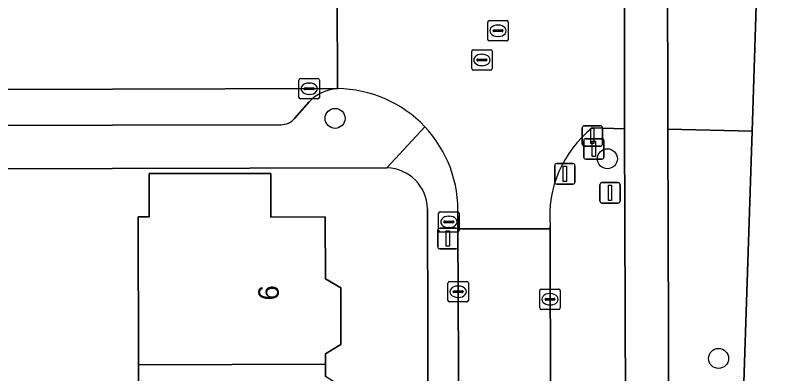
# Model space of a CAD drawing. Extents: x 160455 to 162082, y 388339 to 389736.
# Drawn here: x 160995.25 to 161032.93, y 388441.66 to 388459.2 of the extents above; entities that cross this region are included whole.
import ezdxf

# ---------------------------------------------------------------- set-up
doc = ezdxf.new("R2010")
doc.units = 0
for name, color, linetype in [('IMGEO_Afsluitpaal', 7, 'Continuous'), ('IMGEO_Berm_groen', 7, 'Continuous'), ('IMGEO_Boom', 7, 'Continuous'), ('IMGEO_Brandkraan', 7, 'Continuous'), ('IMGEO_Erf', 7, 'Continuous'), ('IMGEO_Fietspad_gesloten', 7, 'Continuous'), ('IMGEO_Kolk', 7, 'Continuous'), ('IMGEO_Lichtmast', 7, 'Continuous'), ('IMGEO_Muur', 7, 'Continuous'), ('IMGEO_Pand', 7, 'Continuous'), ('IMGEO_Pand_nummerreeks', 7, 'Continuous'), ('IMGEO_Parkeervlak_open', 7, 'Continuous'), ('IMGEO_Rijbaan_lokaal_gesloten', 7, 'Continuous'), ('IMGEO_Rijbaan_lokaal_open', 7, 'Continuous'), ('IMGEO_Rioolput', 7, 'Continuous'), ('IMGEO_Verkeersbordpaal', 7, 'Continuous'), ('IMGEO_Voetpad_open', 7, 'Continuous')]:
    doc.layers.add(name, color=color, linetype=linetype)

msp = doc.modelspace()

# ---------------------------------------------------------------- linework, layer by layer
at = {"layer": 'IMGEO_Afsluitpaal'}
for p, q in [((161022.984, 388452.9), (161022.984, 388453.7)), ((161022.984, 388453.7), (161022.984, 388452.9)), ((161023.084, 388453.8), (161023.874, 388453.8)), ((161023.874, 388453.8), (161023.084, 388453.8)), ((161023.974, 388453.7), (161023.974, 388452.9)), ((161023.974, 388452.9), (161023.974, 388453.7)), ((161023.874, 388452.8), (161023.084, 388452.8)), ((161023.084, 388452.8), (161023.874, 388452.8)), ((161021.738, 388451.944), (161022.528, 388451.944)), ((161022.528, 388451.944), (161021.738, 388451.944)), ((161021.638, 388451.044), (161021.638, 388451.844)), ((161021.638, 388451.844), (161021.638, 388451.044)), ((161022.628, 388451.844), (161022.628, 388451.044)), ((161022.628, 388451.044), (161022.628, 388451.844)), ((161022.528, 388450.944), (161021.738, 388450.944)), ((161021.738, 388450.944), (161022.528, 388450.944))]:
    msp.add_line(p, q, dxfattribs=at)
for points in [[(161023.404, 388453.675), (161023.554, 388453.675), (161023.554, 388452.925), (161023.404, 388452.925), (161023.404, 388453.675)], [(161022.058, 388451.819), (161022.208, 388451.819), (161022.208, 388451.069), (161022.058, 388451.069), (161022.058, 388451.819)]]:
    msp.add_lwpolyline(points, dxfattribs=at)
for centre, start, end in [((161023.084, 388453.7), 90, 180), ((161023.084, 388453.7), 90, 180), ((161023.874, 388453.7), 0, 90), ((161023.874, 388453.7), 360, 90), ((161023.084, 388452.9), 180, 270), ((161023.084, 388452.9), 180, 270), ((161023.874, 388452.9), 270, 0), ((161023.874, 388452.9), 270, 0), ((161021.738, 388451.844), 90, 180), ((161021.738, 388451.844), 90, 180), ((161022.528, 388451.844), 0, 90), ((161022.528, 388451.844), 360, 90), ((161021.738, 388451.044), 180, 270), ((161021.738, 388451.044), 180, 270), ((161022.528, 388451.044), 270, 0), ((161022.528, 388451.044), 270, 0)]:
    msp.add_arc(centre, 0.1, start, end, dxfattribs=at)
at = {"layer": 'IMGEO_Berm_groen'}
for points in [[(161025.055, 388453.649), (161023.475, 388453.691)], [(161025.21, 388408.793), (161025.055, 388453.649)], [(161031.295, 388453.541), (161027.174, 388453.634), (161027.312, 388408.799)], [(161028.334, 388363.151), (161028.523, 388369.747), (161028.905, 388381.025), (161029.193, 388390.038), (161031.295, 388453.541)], [(161021.41, 388448.904), (161021.41, 388448.751), (161021.508, 388396.001), (161022.998, 388396.002), (161022.989, 388385.537), (161023.089, 388385.537), (161023.534, 388385.537)]]:
    msp.add_lwpolyline(points, dxfattribs=at)
msp.add_arc((161026.928, 388449.362), 5.537, 128.5824, 184.7491, dxfattribs=at)
at = {"layer": 'IMGEO_Boom'}
for centre in [(161010.892, 388454.161), (161024.213, 388452.184), (161029.652, 388442.405)]:
    msp.add_circle(centre, 0.489, dxfattribs=at)
at = {"layer": 'IMGEO_Brandkraan'}
for p, q in [((161015.958, 388448.666), (161015.958, 388449.518)), ((161016.033, 388449.592), (161016.885, 388449.592)), ((161016.446, 388449.372), (161016.471, 388449.372)), ((161016.959, 388449.518), (161016.959, 388448.666)), ((161016.217, 388449.086), (161016.217, 388449.098)), ((161016.655, 388449.049), (161016.257, 388449.049)), ((161016.26, 388449.135), (161016.658, 388449.135)), ((161016.701, 388449.098), (161016.701, 388449.086)), ((161016.885, 388448.592), (161016.033, 388448.592)), ((161016.469, 388448.812), (161016.444, 388448.812))]:
    msp.add_line(p, q, dxfattribs=at)
for points in [[(161015.958, 388448.666), (161015.958, 388449.518)], [(161016.033, 388449.592), (161016.885, 388449.592)], [(161016.959, 388449.518), (161016.959, 388448.666)], [(161016.885, 388448.592), (161016.033, 388448.592)]]:
    msp.add_lwpolyline(points, dxfattribs=at)
for centre, radius, start, end in [((161016.035, 388449.516), 0.0765, 91.552, 178.448), ((161016.035, 388449.516), 0.0765, 91.552, 178.448), ((161016.883, 388449.516), 0.0765, 1.552, 88.448), ((161016.883, 388449.516), 0.0765, 1.552, 88.448), ((161016.257, 388449.095), 0.0403, 85.8775, 175.7526), ((161016.254, 388449.085), 0.0366, 178.938, 274.7102), ((161016.658, 388449.092), 0.043, 264.8664, 352.4533), ((161016.662, 388449.097), 0.0386, 1.7309, 96.639), ((161016.035, 388448.668), 0.0765, 181.552, 268.448), ((161016.035, 388448.668), 0.0765, 181.552, 268.448), ((161016.883, 388448.668), 0.0765, 271.552, 358.448), ((161016.883, 388448.668), 0.0765, 271.552, 358.448)]:
    msp.add_arc(centre, radius, start, end, dxfattribs=at)
for centre, major_axis, ratio, start_param, end_param in [((161016.445, 388449.092), (-0.387, 0.002), 0.722429, 4.712389, 7.853982), ((161016.47, 388449.092), (-0.39, 0.002), 0.717154, 1.570796, 4.712389)]:
    msp.add_ellipse(centre, major_axis=major_axis, ratio=ratio, start_param=start_param, end_param=end_param, dxfattribs=at)
at = {"layer": 'IMGEO_Erf'}
for points in [[(161013.43, 388451.734), (161000, 388451.701), (160988.705, 388451.673), (160892.347, 388451.433)], [(161001.281, 388438.044), (161001.27, 388442.093), (161001.251, 388449.334), (161001.801, 388449.336), (161001.796, 388451.456), (161007.744, 388451.458), (161007.749, 388449.329), (161010.408, 388449.335), (161010.416, 388446.296), (161011.167, 388445.858), (161011.174, 388443.088), (161010.425, 388442.636), (161010.426, 388442.118), (161010.428, 388441.516)], [(160892.553, 388390.467), (160985.556, 388390.695), (161000.936, 388390.733), (161010.95, 388390.757), (161015.566, 388395.957), (161015.408, 388449.738)]]:
    msp.add_lwpolyline(points, dxfattribs=at)
msp.add_arc((161013.384, 388449.71), 2.024, 0.7801, 88.7009, dxfattribs=at)
at = {"layer": 'IMGEO_Fietspad_gesloten'}
for points in [[(161024.585, 388652.068), (161024.689, 388629.73), (161024.704, 388621.181), (161024.714, 388616.416), (161024.95, 388506.373), (161024.943, 388504.232), (161024.953, 388500), (161025.043, 388462.172), (161025.055, 388453.649), (161025.21, 388408.793)], [(161027.174, 388453.634), (161027.148, 388462.179), (161027.033, 388500), (161027.02, 388504.221), (161027, 388522.563), (161027, 388522.588), (161026.975, 388527.496), (161026.785, 388616.408), (161026.775, 388621.128), (161026.768, 388629.75), (161026.737, 388652.186)], [(161027.312, 388408.799), (161027.174, 388453.634)]]:
    msp.add_lwpolyline(points, dxfattribs=at)
at = {"layer": 'IMGEO_Kolk'}
for p, q in [((161009.199, 388456.113), (161010.051, 388456.113)), ((161009.124, 388455.187), (161009.124, 388456.039)), ((161009.612, 388455.893), (161009.637, 388455.893)), ((161010.125, 388456.039), (161010.125, 388455.187)), ((161009.383, 388455.607), (161009.383, 388455.619)), ((161009.821, 388455.57), (161009.423, 388455.57)), ((161009.426, 388455.656), (161009.824, 388455.656)), ((161009.635, 388455.333), (161009.61, 388455.333)), ((161009.867, 388455.619), (161009.867, 388455.607)), ((161010.051, 388455.113), (161009.199, 388455.113)), ((161016.412, 388445.247), (161016.412, 388446.099)), ((161016.487, 388446.173), (161017.339, 388446.173)), ((161016.9, 388445.953), (161016.925, 388445.953)), ((161017.413, 388446.099), (161017.413, 388445.247)), ((161016.671, 388445.667), (161016.671, 388445.679)), ((161017.109, 388445.63), (161016.711, 388445.63)), ((161016.714, 388445.716), (161017.112, 388445.716)), ((161017.155, 388445.679), (161017.155, 388445.667)), ((161020.908, 388444.876), (161020.908, 388445.728)), ((161020.983, 388445.802), (161021.835, 388445.802)), ((161021.396, 388445.582), (161021.421, 388445.582)), ((161021.909, 388445.728), (161021.909, 388444.876)), ((161017.339, 388445.173), (161016.487, 388445.173)), ((161016.923, 388445.393), (161016.898, 388445.393)), ((161021.167, 388445.296), (161021.167, 388445.308)), ((161021.605, 388445.259), (161021.207, 388445.259)), ((161021.21, 388445.345), (161021.608, 388445.345)), ((161021.651, 388445.308), (161021.651, 388445.296)), ((161021.835, 388444.802), (161020.983, 388444.802)), ((161021.419, 388445.022), (161021.394, 388445.022))]:
    msp.add_line(p, q, dxfattribs=at)
for points in [[(161009.199, 388456.113), (161010.051, 388456.113)], [(161009.124, 388455.187), (161009.124, 388456.039)], [(161010.125, 388456.039), (161010.125, 388455.187)], [(161010.051, 388455.113), (161009.199, 388455.113)], [(161016.412, 388445.247), (161016.412, 388446.099)], [(161016.487, 388446.173), (161017.339, 388446.173)], [(161017.413, 388446.099), (161017.413, 388445.247)], [(161020.908, 388444.876), (161020.908, 388445.728)], [(161020.983, 388445.802), (161021.835, 388445.802)], [(161021.909, 388445.728), (161021.909, 388444.876)], [(161017.339, 388445.173), (161016.487, 388445.173)], [(161021.835, 388444.802), (161020.983, 388444.802)]]:
    msp.add_lwpolyline(points, dxfattribs=at)
for centre, radius, start, end in [((161009.201, 388456.037), 0.0765, 91.552, 178.448), ((161009.201, 388456.037), 0.0765, 91.552, 178.448), ((161010.049, 388456.037), 0.0765, 1.552, 88.448), ((161010.049, 388456.037), 0.0765, 1.552, 88.448), ((161009.423, 388455.616), 0.0403, 85.8775, 175.7526), ((161009.42, 388455.606), 0.0366, 178.938, 274.7102), ((161009.824, 388455.613), 0.043, 264.8664, 352.4533), ((161009.828, 388455.618), 0.0386, 1.7309, 96.639), ((161009.201, 388455.189), 0.0765, 181.552, 268.448), ((161009.201, 388455.189), 0.0765, 181.552, 268.448), ((161010.049, 388455.189), 0.0765, 271.552, 358.448), ((161010.049, 388455.189), 0.0765, 271.552, 358.448), ((161016.489, 388446.097), 0.0765, 91.552, 178.448), ((161016.489, 388446.097), 0.0765, 91.552, 178.448), ((161017.337, 388446.097), 0.0765, 1.552, 88.448), ((161017.337, 388446.097), 0.0765, 1.552, 88.448), ((161016.711, 388445.676), 0.0403, 85.8775, 175.7526), ((161016.708, 388445.666), 0.0366, 178.938, 274.7102), ((161017.112, 388445.673), 0.043, 264.8664, 352.4533), ((161017.116, 388445.678), 0.0386, 1.7309, 96.639), ((161020.985, 388445.726), 0.0765, 91.552, 178.448), ((161020.985, 388445.726), 0.0765, 91.552, 178.448), ((161021.833, 388445.726), 0.0765, 1.552, 88.448), ((161021.833, 388445.726), 0.0765, 1.552, 88.448), ((161016.489, 388445.249), 0.0765, 181.552, 268.448), ((161016.489, 388445.249), 0.0765, 181.552, 268.448), ((161017.337, 388445.249), 0.0765, 271.552, 358.448), ((161017.337, 388445.249), 0.0765, 271.552, 358.448), ((161021.207, 388445.305), 0.0403, 85.8775, 175.7526), ((161021.204, 388445.295), 0.0366, 178.938, 274.7102), ((161021.608, 388445.302), 0.043, 264.8664, 352.4533), ((161021.612, 388445.307), 0.0386, 1.7309, 96.639), ((161020.985, 388444.878), 0.0765, 181.552, 268.448), ((161020.985, 388444.878), 0.0765, 181.552, 268.448), ((161021.833, 388444.878), 0.0765, 271.552, 358.448), ((161021.833, 388444.878), 0.0765, 271.552, 358.448)]:
    msp.add_arc(centre, radius, start, end, dxfattribs=at)
for centre, major_axis, ratio, start_param, end_param in [((161009.611, 388455.613), (-0.387, 0.002), 0.722429, 4.712389, 7.853982), ((161009.636, 388455.613), (-0.39, 0.002), 0.717154, 1.570796, 4.712389), ((161016.899, 388445.673), (-0.387, 0.002), 0.722429, 4.712389, 7.853982), ((161016.924, 388445.673), (-0.39, 0.002), 0.717154, 1.570796, 4.712389), ((161021.395, 388445.302), (-0.387, 0.002), 0.722429, 4.712389, 7.853982), ((161021.42, 388445.302), (-0.39, 0.002), 0.717154, 1.570796, 4.712389)]:
    msp.add_ellipse(centre, major_axis=major_axis, ratio=ratio, start_param=start_param, end_param=end_param, dxfattribs=at)
at = {"layer": 'IMGEO_Lichtmast'}
for p, q in [((161015.914, 388447.879), (161015.914, 388448.679)), ((161015.914, 388448.679), (161015.914, 388447.879)), ((161016.014, 388448.779), (161016.804, 388448.779)), ((161016.804, 388448.779), (161016.014, 388448.779)), ((161016.904, 388448.679), (161016.904, 388447.879)), ((161016.904, 388447.879), (161016.904, 388448.679)), ((161016.804, 388447.779), (161016.014, 388447.779)), ((161016.014, 388447.779), (161016.804, 388447.779))]:
    msp.add_line(p, q, dxfattribs=at)
msp.add_lwpolyline([(161016.334, 388448.654), (161016.484, 388448.654), (161016.484, 388447.904), (161016.334, 388447.904), (161016.334, 388448.654)], dxfattribs=at)
for centre, start, end in [((161016.014, 388448.679), 90, 180), ((161016.014, 388448.679), 90, 180), ((161016.804, 388448.679), 0, 90), ((161016.804, 388448.679), 360, 90), ((161016.014, 388447.879), 180, 270), ((161016.014, 388447.879), 180, 270), ((161016.804, 388447.879), 270, 0), ((161016.804, 388447.879), 270, 0)]:
    msp.add_arc(centre, 0.1, start, end, dxfattribs=at)
at = {"layer": 'IMGEO_Muur'}
msp.add_lwpolyline([(161000, 388451.701), (160988.705, 388451.673)], dxfattribs=at)
at = {"layer": 'IMGEO_Pand'}
for points in [[(161001.27, 388442.093), (161010.426, 388442.118), (161010.425, 388442.636), (161011.174, 388443.088), (161011.167, 388445.858), (161010.416, 388446.296), (161010.408, 388449.335), (161007.749, 388449.329), (161007.744, 388451.458), (161001.796, 388451.456), (161001.801, 388449.336), (161001.251, 388449.334)], [(160997.978, 388431.687), (161000, 388431.693), (161008.368, 388431.715), (161008.358, 388434.831), (161010.445, 388434.86), (161010.437, 388437.836), (161011.187, 388438.288), (161011.18, 388441.048), (161010.428, 388441.516), (161010.426, 388442.118), (161001.27, 388442.093), (161001.281, 388438.044), (161000, 388438.041), (160999.862, 388438.041), (160997.964, 388437.186), (160997.977, 388432.187)]]:
    msp.add_lwpolyline(points, close=True, dxfattribs=at)
at = {"layer": 'IMGEO_Parkeervlak_open'}
for points in [[(161011.014, 388455.617), (161000, 388455.596), (160989.227, 388455.575), (160989.23, 388453.807), (160989.545, 388453.808), (161000, 388453.833), (161008.233, 388453.852)], [(161008.915, 388454.157), (161009.626, 388454.976)]]:
    msp.add_lwpolyline(points, dxfattribs=at)
for centre, radius, start, end in [((161011.157, 388453.485), 2.137, 93.8291, 135.7474), ((161008.237, 388454.758), 0.906, 269.7522, 318.4376)]:
    msp.add_arc(centre, radius, start, end, dxfattribs=at)
at = {"layer": 'IMGEO_Rijbaan_lokaal_gesloten'}
msp.add_lwpolyline([(161038.999, 388418.131), (161038.979, 388425.411), (161038.943, 388438.42), (161038.924, 388445.319), (161038.89, 388457.855), (161038.869, 388465.587), (161038.863, 388467.758), (161031.753, 388467.74), (161031.576, 388462.237), (161031.295, 388453.541), (161029.193, 388390.038), (161028.905, 388381.025), (161028.523, 388369.747), (161028.334, 388363.151), (161028.158, 388359.809), (161028.136, 388359.622), (161028.131, 388359.582)], dxfattribs=at)
at = {"layer": 'IMGEO_Rijbaan_lokaal_open'}
for points in [[(161023.475, 388453.691), (161025.055, 388453.649), (161025.043, 388462.172)], [(161011.103, 388460.162), (161010.987, 388460.172), (161011.014, 388455.617)], [(161016.898, 388449.393), (161016.901, 388448.751), (161021.41, 388448.751), (161021.41, 388448.904)], [(161014.778, 388389.069), (161021.561, 388387.46), (161021.519, 388390.2), (161021.508, 388396.001), (161021.41, 388448.751)], [(161021.41, 388448.751), (161016.901, 388448.751), (161016.957, 388435.46), (161016.972, 388428.217), (161016.996, 388420.382), (161017.009, 388416.144), (161017.026, 388407.433), (161017.043, 388403.188), (161017.062, 388394.743)]]:
    msp.add_lwpolyline(points, dxfattribs=at)
for points in [[(161031.576, 388462.237), (161027.148, 388462.179), (161027.174, 388453.634), (161031.295, 388453.541)], [(161010.987, 388460.172), (161000, 388460.137), (160990.252, 388460.115), (160982.917, 388460.099), (160971.515, 388460.073), (160965.031, 388460.059), (160960.748, 388460.049), (160957.699, 388460.072), (160957.625, 388455.513), (160963.891, 388455.525), (160970.528, 388455.538), (160981.957, 388455.561), (160989.227, 388455.575), (161000, 388455.596), (161011.014, 388455.617)]]:
    msp.add_lwpolyline(points, close=True, dxfattribs=at)
for centre, radius, start, end in [((161010.951, 388449.667), 5.951, 43.37, 89.3952), ((161010.952, 388449.664), 5.952, 357.3941, 43.3951), ((161026.928, 388449.362), 5.537, 128.5824, 184.7491)]:
    msp.add_arc(centre, radius, start, end, dxfattribs=at)
at = {"layer": 'IMGEO_Rioolput'}
for p, q in [((161018.364, 388458.025), (161018.364, 388458.877)), ((161018.439, 388458.951), (161019.291, 388458.951)), ((161018.852, 388458.731), (161018.877, 388458.731)), ((161019.365, 388458.877), (161019.365, 388458.025)), ((161018.623, 388458.445), (161018.623, 388458.457)), ((161019.061, 388458.408), (161018.663, 388458.408)), ((161018.666, 388458.494), (161019.064, 388458.494)), ((161019.107, 388458.457), (161019.107, 388458.445)), ((161018.875, 388458.171), (161018.85, 388458.171)), ((161019.291, 388457.951), (161018.439, 388457.951)), ((161017.575, 388456.596), (161017.575, 388457.448)), ((161017.65, 388457.522), (161018.502, 388457.522)), ((161018.063, 388457.302), (161018.088, 388457.302)), ((161018.576, 388457.448), (161018.576, 388456.596)), ((161017.834, 388457.016), (161017.834, 388457.028)), ((161018.272, 388456.979), (161017.874, 388456.979)), ((161017.877, 388457.065), (161018.275, 388457.065)), ((161018.318, 388457.028), (161018.318, 388457.016)), ((161018.502, 388456.522), (161017.65, 388456.522)), ((161018.086, 388456.742), (161018.061, 388456.742))]:
    msp.add_line(p, q, dxfattribs=at)
for points in [[(161018.364, 388458.025), (161018.364, 388458.877)], [(161018.439, 388458.951), (161019.291, 388458.951)], [(161019.365, 388458.877), (161019.365, 388458.025)], [(161019.291, 388457.951), (161018.439, 388457.951)], [(161017.575, 388456.596), (161017.575, 388457.448)], [(161017.65, 388457.522), (161018.502, 388457.522)], [(161018.576, 388457.448), (161018.576, 388456.596)], [(161018.502, 388456.522), (161017.65, 388456.522)]]:
    msp.add_lwpolyline(points, dxfattribs=at)
for centre, radius, start, end in [((161018.441, 388458.875), 0.0765, 91.552, 178.448), ((161018.441, 388458.875), 0.0765, 91.552, 178.448), ((161019.289, 388458.875), 0.0765, 1.552, 88.448), ((161019.289, 388458.875), 0.0765, 1.552, 88.448), ((161018.663, 388458.454), 0.0403, 85.8775, 175.7526), ((161018.66, 388458.444), 0.0366, 178.938, 274.7102), ((161019.064, 388458.451), 0.043, 264.8664, 352.4533), ((161019.068, 388458.456), 0.0386, 1.7309, 96.639), ((161018.441, 388458.027), 0.0765, 181.552, 268.448), ((161018.441, 388458.027), 0.0765, 181.552, 268.448), ((161019.289, 388458.027), 0.0765, 271.552, 358.448), ((161019.289, 388458.027), 0.0765, 271.552, 358.448), ((161017.652, 388457.446), 0.0765, 91.552, 178.448), ((161017.652, 388457.446), 0.0765, 91.552, 178.448), ((161018.5, 388457.446), 0.0765, 1.552, 88.448), ((161018.5, 388457.446), 0.0765, 1.552, 88.448), ((161017.874, 388457.025), 0.0403, 85.8775, 175.7526), ((161017.871, 388457.015), 0.0366, 178.938, 274.7102), ((161018.275, 388457.022), 0.043, 264.8664, 352.4533), ((161018.279, 388457.027), 0.0386, 1.7309, 96.639), ((161017.652, 388456.598), 0.0765, 181.552, 268.448), ((161017.652, 388456.598), 0.0765, 181.552, 268.448), ((161018.5, 388456.598), 0.0765, 271.552, 358.448), ((161018.5, 388456.598), 0.0765, 271.552, 358.448)]:
    msp.add_arc(centre, radius, start, end, dxfattribs=at)
for centre, major_axis, ratio, start_param, end_param in [((161018.851, 388458.451), (-0.387, 0.002), 0.722429, 4.712389, 7.853982), ((161018.876, 388458.451), (-0.39, 0.002), 0.717154, 1.570796, 4.712389), ((161018.062, 388457.022), (-0.387, 0.002), 0.722429, 4.712389, 7.853982), ((161018.087, 388457.022), (-0.39, 0.002), 0.717154, 1.570796, 4.712389)]:
    msp.add_ellipse(centre, major_axis=major_axis, ratio=ratio, start_param=start_param, end_param=end_param, dxfattribs=at)
at = {"layer": 'IMGEO_Verkeersbordpaal'}
for p, q in [((161023.056, 388452.266), (161023.056, 388453.066)), ((161023.056, 388453.066), (161023.056, 388452.266)), ((161023.156, 388453.166), (161023.946, 388453.166)), ((161023.946, 388453.166), (161023.156, 388453.166)), ((161024.046, 388453.066), (161024.046, 388452.266)), ((161024.046, 388452.266), (161024.046, 388453.066)), ((161023.946, 388452.166), (161023.156, 388452.166)), ((161023.156, 388452.166), (161023.946, 388452.166)), ((161023.847, 388450.114), (161023.847, 388450.914)), ((161023.847, 388450.914), (161023.847, 388450.114)), ((161023.947, 388451.014), (161024.737, 388451.014)), ((161024.737, 388451.014), (161023.947, 388451.014)), ((161024.837, 388450.914), (161024.837, 388450.114)), ((161024.837, 388450.114), (161024.837, 388450.914)), ((161024.737, 388450.014), (161023.947, 388450.014)), ((161023.947, 388450.014), (161024.737, 388450.014))]:
    msp.add_line(p, q, dxfattribs=at)
for points in [[(161023.476, 388453.041), (161023.626, 388453.041), (161023.626, 388452.291), (161023.476, 388452.291), (161023.476, 388453.041)], [(161024.267, 388450.889), (161024.417, 388450.889), (161024.417, 388450.139), (161024.267, 388450.139), (161024.267, 388450.889)]]:
    msp.add_lwpolyline(points, dxfattribs=at)
for centre, start, end in [((161023.156, 388453.066), 90, 180), ((161023.156, 388453.066), 90, 180), ((161023.946, 388453.066), 0, 90), ((161023.946, 388453.066), 360, 90), ((161023.156, 388452.266), 180, 270), ((161023.156, 388452.266), 180, 270), ((161023.946, 388452.266), 270, 0), ((161023.946, 388452.266), 270, 0), ((161023.947, 388450.914), 90, 180), ((161023.947, 388450.914), 90, 180), ((161024.737, 388450.914), 0, 90), ((161024.737, 388450.914), 360, 90), ((161023.947, 388450.114), 180, 270), ((161023.947, 388450.114), 180, 270), ((161024.737, 388450.114), 270, 0), ((161024.737, 388450.114), 270, 0)]:
    msp.add_arc(centre, 0.1, start, end, dxfattribs=at)
at = {"layer": 'IMGEO_Voetpad_open'}
for points in [[(161009.626, 388454.976), (161008.915, 388454.157)], [(161008.233, 388453.852), (161000, 388453.833), (160989.545, 388453.808), (160989.23, 388453.807), (160981.961, 388453.773), (160981.69, 388453.772), (160970.841, 388453.755), (160970.531, 388453.754), (160963.895, 388453.731), (160960.643, 388453.723)], [(160892.347, 388451.433), (160988.705, 388451.673), (161000, 388451.701), (161013.43, 388451.734), (161015.277, 388453.753)], [(161015.277, 388453.753), (161013.43, 388451.734)], [(161015.408, 388449.738), (161015.566, 388395.957), (161010.95, 388390.757), (161012.16, 388387.366)], [(161016.972, 388428.217), (161016.957, 388435.46), (161016.901, 388448.751), (161016.898, 388449.393)]]:
    msp.add_lwpolyline(points, dxfattribs=at)
for centre, radius, start, end in [((161011.157, 388453.485), 2.137, 93.8291, 135.7474), ((161010.951, 388449.667), 5.951, 43.37, 89.3952), ((161008.237, 388454.758), 0.906, 269.7522, 318.4376), ((161010.952, 388449.664), 5.952, 357.3941, 43.3951), ((161013.384, 388449.71), 2.024, 0.7801, 88.7009)]:
    msp.add_arc(centre, radius, start, end, dxfattribs=at)

# ---------------------------------------------------------------- texts
at = {"layer": 'IMGEO_Pand_nummerreeks'}
msp.add_text('9', height=1, rotation=270.146, dxfattribs=at).set_placement((161007.136, 388445.993))

doc.saveas('drawing.dxf')
